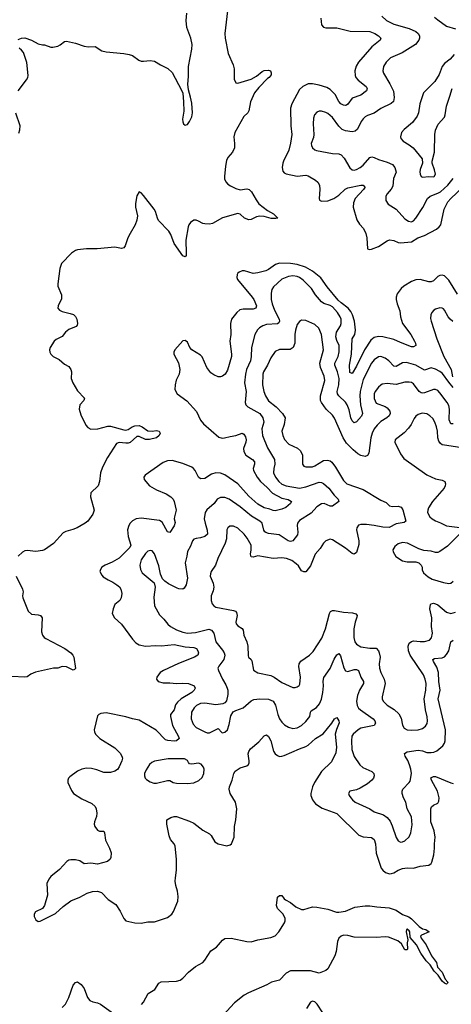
# Model space of a CAD drawing. Header units: inches. Extents: x 1682530 to 1839546, y 640742 to 791647.
# Tile 900 of 923: x 1813203 to 1817133, y 758849 to 767817. Entities that reach past the tile are written whole.
import ezdxf

# ---------------------------------------------------------------- set-up
doc = ezdxf.new("R2010")
doc.units = ezdxf.units.IN
doc.header["$MEASUREMENT"] = 0
doc.layers.add('B8715', color=7, linetype='Continuous')
doc.layers.add('B8716', color=7, linetype='Continuous')

msp = doc.modelspace()

# ---------------------------------------------------------------- linework, layer by layer
at = {"layer": 'B8715', "color": 5}
for points, elevation in [([(1813476.7, 760000), (1813467.8, 759990), (1813451.4, 759948.6), (1813457.3, 759842.7), (1813430.3, 759749.7), (1813410, 759722.7), (1813346, 759690), (1813336, 759670), (1813336, 759650), (1813350, 759618), (1813370, 759602.8), (1813390, 759604.9), (1813530, 759676.3), (1813599.1, 759740.9), (1813669.9, 759790.1), (1813750, 759825.2), (1813817.4, 759862.6), (1813864.7, 759875.3), (1813910, 759879.7), (1813947.7, 759867.7), (1814010, 759804.2), (1814078.2, 759758.2), (1814118.6, 759698.6), (1814150, 759630.8), (1814170.4, 759610.4), (1814252, 759590), (1814308.8, 759588.8), (1814370, 759599.6), (1814430, 759601.7), (1814550, 759639.5), (1814587.3, 759670), (1814604.4, 759695.6), (1814642.2, 759790), (1814646.9, 759830), (1814640.8, 759880.8), (1814624.5, 759930), (1814618, 759970), (1814621.5, 760000)], 620), ([(1814313.3, 758846.7), (1814331.4, 758868.6), (1814372.4, 758947.6), (1814434.8, 758985.2), (1814470, 759040.5), (1814490, 759054.9), (1814630, 759061.2), (1814664.5, 759070), (1814690, 759086.2), (1814739.5, 759140.5), (1814805.3, 759194.7), (1814870, 759230.3), (1814889.7, 759250), (1814944.8, 759335.2), (1814994.5, 759370), (1815050, 759434), (1815070, 759447.3), (1815130, 759453), (1815270, 759420.7), (1815310, 759418.8), (1815370, 759436.3), (1815490, 759456.4), (1815530, 759474), (1815562, 759510), (1815612.8, 759590), (1815619.7, 759610), (1815619.7, 759630), (1815603.1, 759670), (1815550, 759723.1), (1815540.8, 759750), (1815550, 759824), (1815570, 759841), (1815590, 759841), (1815610, 759810.8), (1815622, 759802), (1815670, 759776.3), (1815718.3, 759738.3), (1815770, 759714), (1815790, 759713.7), (1815870, 759735.6), (1815910, 759734.6), (1816010, 759716.3), (1816089.1, 759689.1), (1816110, 759687.2), (1816170, 759697.8), (1816254.6, 759734.6), (1816350, 759746.4), (1816390, 759746.7), (1816455.6, 759735.6), (1816566.4, 759726.4), (1816630, 759705.3), (1816690, 759667.2), (1816745.5, 759645.5), (1816770, 759627.2), (1816839, 759559), (1816870, 759538), (1816901, 759530), (1816931, 759510), (1816862.2, 759477.8), (1816853, 759470), (1816859.5, 759450), (1816903.7, 759390), (1816951.8, 759290), (1816997.6, 759230), (1817007.8, 759187.8), (1817050, 759142), (1817076.9, 759076.9), (1817100.7, 759050), (1817099.1, 759040.9), (1817090, 759034), (1817070, 759042.9), (1817050, 759059.5), (1817013.3, 759113.3), (1816975.6, 759150), (1816939.7, 759210), (1816905.3, 759245.3), (1816854.3, 759314.3), (1816816.2, 759390), (1816757.2, 759457.2), (1816755.1, 759510), (1816750, 759519), (1816730, 759532.7), (1816724.7, 759530), (1816721, 759510), (1816736, 759436), (1816731.3, 759410), (1816734, 759350), (1816730, 759346), (1816710, 759346), (1816679.5, 759399.5), (1816647.2, 759427.2), (1816559.8, 759459.8), (1816530, 759464.1), (1816450, 759456.4), (1816250, 759459.8), (1816190, 759475.9), (1816150, 759478.5), (1816128.9, 759471.1), (1816107.9, 759450), (1816097.4, 759422.6), (1816084.7, 759330), (1816071.6, 759290), (1816010, 759172.7), (1815990, 759156), (1815930, 759131.8), (1815850, 759155.3), (1815670, 759153.6), (1815630, 759132.7), (1815570, 759069.8), (1815495.3, 759050), (1815454.6, 759025.4), (1815286.9, 758953.1), (1815248.4, 758931.6), (1815158.8, 758861.2), (1815018.3, 758710)], 580), ([(1813590, 758818.8), (1813619.5, 758850), (1813651.9, 758910), (1813690, 759023), (1813710, 759048.2), (1813730, 759054.4), (1813762.4, 759030), (1813790, 758993), (1813820.9, 758910), (1813842.5, 758882.5), (1813870, 758870.3), (1813910, 758863.2), (1813939.3, 758850), (1814070, 758754.9)], 580), ([(1815962.2, 758770), (1815912.4, 758850), (1815890, 758871.1), (1815870, 758876.9), (1815850, 758869.2), (1815815.8, 758810)], 620)]:
    msp.add_lwpolyline(points, dxfattribs=dict(at, elevation=elevation))
at = {"layer": 'B8716', "color": 5}
for points, elevation in [([(1815101.3, 767950), (1815071.3, 767690), (1815073.4, 767650), (1815101.9, 767510), (1815145.8, 767405.7), (1815156.2, 767370), (1815154.6, 767274.6), (1815170, 767241), (1815190, 767239.3), (1815310, 767275.2), (1815358.4, 767301.6), (1815410, 767344.4), (1815430, 767354.9), (1815470, 767358), (1815486, 767350), (1815494.2, 767334.2), (1815494.2, 767314.2), (1815474.9, 767290), (1815459.2, 767280.8), (1815379.9, 767200.1), (1815340.9, 767150), (1815303.2, 767070), (1815290, 766987.3), (1815279.6, 766970), (1815244.8, 766935.2), (1815160.8, 766790), (1815152.8, 766750), (1815159.2, 766690), (1815157.7, 766650), (1815140.4, 766610), (1815099.2, 766560.8), (1815085.9, 766534.1), (1815075.5, 766484.5), (1815067.7, 766387.7), (1815068.8, 766368.8), (1815080.1, 766340.1), (1815099.4, 766319.4), (1815123.4, 766303.4), (1815170, 766280.6), (1815210, 766268.7), (1815270, 766276.6), (1815292.8, 766270), (1815314, 766250), (1815354.9, 766174.9), (1815380.7, 766140.7), (1815460.6, 766080.6), (1815515.5, 766050), (1815554.4, 766010), (1815535, 766005), (1815492.5, 766007.5), (1815430, 766024.1), (1815390, 766028.2), (1815357.8, 766022.2), (1815310, 765996.6), (1815290, 765993.6), (1815250, 766008.4), (1815210, 766046.6), (1815190, 766051.2), (1815050, 766013.6), (1814958.8, 765961.2), (1814930, 765953.9), (1814890, 765956.4), (1814870, 765962), (1814830, 765983.2), (1814810, 765989.9), (1814790, 765989.8), (1814757.5, 765970), (1814743.9, 765950), (1814738.4, 765930), (1814717.3, 765810), (1814720.3, 765690), (1814718, 765670), (1814710, 765657.2), (1814690, 765667), (1814610, 765777.4), (1814579.8, 765859.8), (1814562.2, 765890), (1814467.8, 765987.8), (1814456.4, 766010), (1814439.2, 766070), (1814427.5, 766090), (1814330, 766216), (1814310, 766238.7), (1814290, 766249.4), (1814270, 766214), (1814258.4, 766141.6), (1814258, 766110), (1814274.8, 766030), (1814268.3, 765990), (1814254.8, 765950), (1814208.3, 765870), (1814188.7, 765830), (1814162.8, 765757.2), (1814150, 765738.5), (1814130, 765734), (1814070, 765744.6), (1813909.9, 765729.9), (1813811.1, 765728.9), (1813730, 765721.7), (1813710, 765714), (1813675.8, 765690), (1813584.2, 765595.8), (1813569.4, 765550.6), (1813551.3, 765410), (1813551.4, 765390), (1813582.8, 765310), (1813585.1, 765274.9), (1813553.4, 765210), (1813550.4, 765190), (1813566.4, 765170), (1813590, 765158.3), (1813662.5, 765142.5), (1813691.6, 765131.5), (1813710, 765113.4), (1813724.2, 765090), (1813728.9, 765050), (1813724.9, 765035.1), (1813716, 765024), (1813650, 764996.4), (1813619.5, 764970), (1813588.9, 764931.1), (1813534.6, 764905.4), (1813517.3, 764890), (1813480.4, 764830), (1813474.9, 764810), (1813477.1, 764790), (1813486.7, 764770), (1813508.2, 764750), (1813563.2, 764723.2), (1813610, 764680.4), (1813650, 764658.4), (1813670, 764630.6), (1813674.9, 764610), (1813672.3, 764550), (1813687.8, 764510), (1813730, 764436.5), (1813791.7, 764370), (1813787.4, 764350), (1813749.4, 764310), (1813745.6, 764270), (1813758.9, 764218.9), (1813804.2, 764124.2), (1813822.8, 764102.8), (1813850, 764089.1), (1813915.3, 764090), (1814006.3, 764113.7), (1814030, 764114.6), (1814150, 764080.1), (1814170, 764078.7), (1814190, 764085), (1814227.1, 764110), (1814250, 764118.9), (1814290, 764120.8), (1814318.9, 764110), (1814370, 764073.9), (1814409.2, 764070.8), (1814450, 764074), (1814473.4, 764070), (1814480.7, 764050), (1814473, 764030), (1814450, 764009), (1814385.6, 763994.4), (1814350, 763993), (1814290, 764021.7), (1814270, 764020.6), (1814210, 763966.4), (1814190, 763959.7), (1814170, 763959.3), (1814110, 763967), (1814084.2, 763955.8), (1814002.2, 763830), (1813957.3, 763742.7), (1813938.8, 763690), (1813929.6, 763610), (1813916.4, 763570), (1813852.2, 763507.8), (1813846.7, 763470), (1813881.1, 763350), (1813870, 763314), (1813823.1, 763250), (1813800.5, 763230), (1813727.7, 763190), (1813687.5, 763172.5), (1813624.2, 763155.8), (1813598, 763142), (1813510, 763044.7), (1813430, 762988.7), (1813410, 762981.8), (1813350, 762974.6), (1813270, 762982.7), (1813250, 762978.3), (1813230, 762966), (1813190.4, 762930)], 580), ([(1813190, 767636), (1813218, 767650), (1813250, 767651.7), (1813310, 767631.9), (1813370, 767597.5), (1813410, 767587.4), (1813430, 767587), (1813487.8, 767567.8), (1813506.1, 767566.1), (1813550, 767576.5), (1813571.9, 767588.1), (1813610, 767618.4), (1813630, 767621.3), (1813710, 767602.7), (1813790, 767576.5), (1813830, 767571.4), (1813890, 767573.6), (1813950, 767534.4), (1813990, 767523), (1814150.7, 767510.7), (1814201.1, 767501.1), (1814230.4, 767490.4), (1814287.6, 767447.6), (1814310, 767439.8), (1814330, 767438), (1814390, 767446.4), (1814430, 767439.7), (1814484.8, 767404.8), (1814551.6, 767371.6), (1814590, 767337.7), (1814676.5, 767176.5), (1814687.8, 767147.7), (1814695.8, 767070), (1814696.7, 766983.3), (1814685.3, 766910), (1814687.3, 766887.3), (1814694.8, 766870), (1814710, 766857.3), (1814730, 766864), (1814750, 766891), (1814770, 766931.3), (1814776.3, 766970), (1814770, 767058), (1814759.7, 767110), (1814738.8, 767178.8), (1814733.1, 767230), (1814741.1, 767298.9), (1814739.9, 767390), (1814771.7, 767548.3), (1814774.5, 767590), (1814760.9, 767650), (1814725.1, 767745.1), (1814718.3, 767810), (1814724.5, 767875.5)], 580), ([(1816500.4, 767850), (1816543.8, 767810), (1816610, 767776.5), (1816750, 767737.3), (1816809.4, 767709.4), (1816832.7, 767692.7), (1816844, 767670), (1816844, 767650), (1816836, 767630), (1816808, 767592), (1816684.8, 767515.2), (1816578.9, 767470), (1816540.3, 767430), (1816516.9, 767390), (1816510.3, 767350), (1816514.9, 767330), (1816573.8, 767233.9), (1816605.3, 767165.3), (1816612.4, 767107.6), (1816607.3, 767072.7), (1816585.6, 767054.4), (1816490, 767009.6), (1816430, 766964.7), (1816370, 766943.6), (1816350, 766931.8), (1816330, 766915.6), (1816311, 766889), (1816279.2, 766820.8), (1816256.8, 766803.2), (1816230, 766796.5), (1816170, 766804), (1816138, 766818), (1816110, 766847.2), (1816050, 766927.6), (1816010, 766962), (1815990, 766973.3), (1815950, 766985.4), (1815930, 766984.7), (1815910, 766976.3), (1815888.1, 766951.9), (1815879, 766921), (1815876.1, 766870), (1815881.8, 766770), (1815877, 766743), (1815857, 766690), (1815859.5, 766670), (1815868.4, 766650), (1815890, 766632.4), (1815907.1, 766627.1), (1816050, 766598.7), (1816110, 766594), (1816130, 766584.9), (1816156.8, 766556.8), (1816208.6, 766468.6), (1816230.2, 766450.2), (1816250, 766447.1), (1816270, 766452.2), (1816303.5, 766470), (1816330, 766492.6), (1816390, 766560.8), (1816410, 766568.1), (1816430, 766563.5), (1816470, 766542.3), (1816550, 766520.2), (1816597.2, 766497.2), (1816618, 766470), (1816630.2, 766429.8), (1816607.1, 766370), (1816599.3, 766300.7), (1816585.4, 766274.6), (1816548.7, 766230), (1816537.6, 766210), (1816535.5, 766170), (1816557.6, 766137.6), (1816630, 766090.4), (1816710, 766003.1), (1816742, 765982), (1816770, 765977.4), (1816790, 765984.6), (1816810, 766008.4), (1816872.6, 766107.4), (1816915.6, 766190), (1816941.3, 766210), (1817010, 766235.9), (1817034, 766250), (1817100.7, 766310), (1817149.8, 766370)], 640), ([(1815945.5, 767830), (1815950.7, 767770), (1815968.7, 767748.7), (1815990, 767743), (1816090, 767744.2), (1816213.6, 767713.6), (1816390, 767710.2), (1816438, 767690), (1816470, 767670.3), (1816490, 767648), (1816486, 767630), (1816410, 767569.7), (1816287.1, 767430), (1816267.5, 767392.5), (1816254.7, 767350), (1816256.3, 767310), (1816264.1, 767290), (1816284.9, 767264.9), (1816356.5, 767210), (1816366.3, 767190), (1816361.1, 767170), (1816310, 767129.8), (1816230, 767101.8), (1816191.4, 767048.6), (1816180, 767040), (1816170, 767034.5), (1816150, 767038.2), (1816128.6, 767050), (1816110, 767071.2), (1816074.3, 767134.3), (1816030, 767182.8), (1815998.8, 767198.8), (1815930, 767221.7), (1815870, 767233.8), (1815830, 767231.7), (1815781.3, 767210), (1815750, 767180.5), (1815682.4, 767050), (1815669.1, 767010), (1815673, 766850), (1815679.7, 766770), (1815668.3, 766691.7), (1815652.6, 766627.4), (1815604.6, 766530), (1815598.9, 766510), (1815591.8, 766470), (1815597.7, 766437.7), (1815610, 766421.6), (1815630, 766412.2), (1815730, 766391.4), (1815810, 766399.6), (1815830, 766395.6), (1815896, 766356), (1815916.4, 766336.4), (1815931.7, 766310), (1815935.6, 766270), (1815928.4, 766190), (1815934, 766174), (1815950, 766163.7), (1816008.3, 766168.3), (1816064.2, 766190), (1816110, 766219.3), (1816165.6, 766274.4), (1816190, 766286.6), (1816309, 766309), (1816331.3, 766310), (1816342, 766302), (1816344.9, 766290), (1816332.8, 766270), (1816257.1, 766190), (1816242.1, 766150), (1816240.9, 766110), (1816274.3, 765994.3), (1816295.9, 765955.9), (1816334.2, 765914.2), (1816354.9, 765870), (1816363.2, 765830), (1816370, 765731.3), (1816385.3, 765725.3), (1816407.7, 765727.7), (1816471.2, 765750), (1816550, 765804), (1816570, 765811.3), (1816610, 765806.2), (1816650, 765787.5), (1816670, 765784.3), (1816770, 765793.5), (1816829.4, 765830.6), (1816890, 765852.5), (1816999.3, 765910), (1817024.1, 765930), (1817037.3, 765950), (1817069, 766090), (1817101.7, 766158.3), (1817127.7, 766190), (1817234.5, 766290)], 620), ([(1816981.5, 767841.5), (1817010, 767815.8), (1817090, 767759.6), (1817172.8, 767732.8)], 660), ([(1813190, 767169.3), (1813266.4, 767270), (1813276.9, 767290), (1813279.4, 767310), (1813267.1, 767427.2), (1813238.7, 767518.7), (1813220.6, 767540.6), (1813197.2, 767557.2)], 580), ([(1817159.5, 767500.5), (1817123.1, 767456.9), (1817070, 767417), (1817050, 767392.3), (1817021.3, 767318.7), (1816984.4, 767255.6), (1816881.3, 767150), (1816847.8, 767050), (1816834.9, 766970), (1816823, 766937), (1816780.7, 766879.3), (1816702.6, 766817.4), (1816679.3, 766790), (1816670.5, 766750.5), (1816674.9, 766734.9), (1816694.8, 766710), (1816750, 766677.1), (1816784.9, 766650), (1816866.8, 766550), (1816870.8, 766510), (1816848.7, 766451.3), (1816846.4, 766430), (1816848.2, 766410), (1816857.3, 766390), (1816870, 766381.6), (1816930, 766387.6), (1816970, 766385.8), (1816978.4, 766390), (1816989.7, 766410), (1816981.1, 766450), (1816959.5, 766510), (1816958, 766530), (1816978.7, 766610), (1816982.2, 766770), (1816988.3, 766810), (1817013.6, 766866.4), (1817071, 766930), (1817078.7, 766950), (1817089.8, 767030.2), (1817120.8, 767119.2), (1817139.7, 767190)], 660), ([(1813196, 766784), (1813205.4, 766814.6), (1813206.8, 766850), (1813166.8, 766966.8)], 580), ([(1817190, 765315.8), (1817110, 765443.9), (1817086.9, 765470), (1817070, 765483.1), (1817050, 765490.9), (1817030, 765488.4), (1817010, 765478.3), (1816970, 765437.2), (1816950.1, 765429.9), (1816929.1, 765430.9), (1816849.9, 765449.9), (1816810, 765446.8), (1816770, 765431.7), (1816699.6, 765390), (1816677.3, 765370), (1816640.4, 765319.6), (1816631.5, 765290), (1816631.5, 765270), (1816639, 765230), (1816664.4, 765164.4), (1816672, 765110), (1816690.2, 765050), (1816765.5, 764950), (1816799.5, 764890), (1816808.4, 764870), (1816810.3, 764849.7), (1816790, 764837.6), (1816770, 764837.7), (1816670, 764875.9), (1816610, 764905.6), (1816510, 764929.1), (1816470, 764931.2), (1816430, 764923.2), (1816400.9, 764899.1), (1816341.9, 764810), (1816270, 764660.9), (1816230, 764594), (1816210, 764604), (1816206, 764670), (1816223.7, 764770), (1816229.1, 764910), (1816253.4, 764950), (1816260.4, 764990), (1816250.8, 765070.8), (1816233.3, 765130), (1816219, 765159), (1816193.2, 765190), (1816130, 765237.6), (1816103.8, 765263.8), (1816002.5, 765382.6), (1815946.5, 765466.5), (1815867.8, 765527.8), (1815804.3, 765564.3), (1815730, 765587.9), (1815670, 765597.9), (1815570, 765600.3), (1815532.2, 765587.8), (1815470, 765542), (1815442.8, 765530), (1815370, 765510.8), (1815330, 765505.6), (1815250, 765529.6), (1815230, 765529.6), (1815201.4, 765518.6), (1815190.3, 765509.7), (1815183.6, 765496.4), (1815179.5, 765470), (1815184.9, 765450), (1815320.7, 765290), (1815334.5, 765270), (1815357.8, 765210), (1815352, 765190), (1815330, 765180.8), (1815239, 765181), (1815206.9, 765173.1), (1815179.5, 765150), (1815131.7, 765090), (1815122, 765050), (1815124.1, 764950), (1815116.6, 764890), (1815131.8, 764770), (1815130.2, 764750), (1815093.7, 764626.3), (1815073.8, 764590), (1815061.7, 764578.3), (1815050, 764569.8), (1815030, 764564.2), (1815010, 764565.6), (1814970, 764581.5), (1814942.2, 764602.2), (1814905.7, 764650), (1814865.6, 764745.6), (1814850, 764762), (1814771.1, 764811.1), (1814752.6, 764832.6), (1814730, 764879), (1814710, 764896), (1814688.5, 764891.5), (1814614.8, 764810), (1814606.8, 764790), (1814606.8, 764770), (1814650.4, 764690.4), (1814660.4, 764630), (1814654, 764590), (1814627.6, 764532.4), (1814617.6, 764490), (1814617.1, 764450), (1814637.3, 764410), (1814725.7, 764345.7), (1814811.6, 764250), (1814850.2, 764170.2), (1814875.6, 764135.6), (1815016.2, 764016.2), (1815046.5, 764006.5), (1815068.3, 764008.3), (1815118.1, 764021.9), (1815172.3, 764030), (1815230, 764050.3), (1815242.6, 764042.6), (1815258.1, 764018.1), (1815265.4, 763990), (1815263, 763970), (1815241.5, 763910), (1815243.6, 763883.6), (1815263.1, 763850), (1815324.2, 763810), (1815339.6, 763790), (1815339.7, 763770), (1815330.2, 763730), (1815332.1, 763710), (1815364.1, 763650), (1815396.6, 763610), (1815456.9, 763556.9), (1815504.9, 763504.9), (1815590, 763457.8), (1815647.9, 763447.9), (1815677.1, 763430), (1815668.4, 763410), (1815627.4, 763372.6), (1815590, 763357.7), (1815530, 763344.7), (1815510, 763346.9), (1815480.2, 763360.2), (1815430, 763372.2), (1815370, 763403.7), (1815290, 763477.8), (1815190, 763589), (1815070, 763670.6), (1815030, 763687.1), (1814990, 763689.8), (1814950, 763676.5), (1814890, 763638.7), (1814850, 763635.1), (1814830, 763649.3), (1814799.6, 763710), (1814784.5, 763730), (1814770, 763740.5), (1814690, 763775.6), (1814590, 763801), (1814550, 763797.7), (1814510, 763783.5), (1814344.9, 763670), (1814333.4, 763650), (1814335.5, 763630), (1814386.4, 763570), (1814450, 763534.6), (1814537.8, 763497.8), (1814580.5, 763470), (1814599.5, 763450), (1814609, 763429), (1814627.6, 763350), (1814611.8, 763290), (1814610.4, 763270), (1814617.2, 763237.2), (1814610, 763206.6), (1814570, 763147), (1814550, 763153.6), (1814500.6, 763240.6), (1814475.6, 763255.6), (1814310, 763275.6), (1814264.4, 763270), (1814230, 763252.7), (1814207.8, 763230), (1814195.8, 763210), (1814184.1, 763170), (1814190.1, 763110.1), (1814215.6, 763030), (1814207.2, 763010), (1814110, 762913.3), (1814043.9, 762876.1), (1813981, 762850), (1813951, 762830), (1813937.3, 762810), (1813934, 762790), (1813950, 762758), (1813963.4, 762743.4), (1814010, 762714), (1814050, 762695.5), (1814086.8, 762670), (1814110.3, 762650.3), (1814123, 762630), (1814133.4, 762590), (1814127.2, 762550), (1814113.4, 762526.6), (1814068.5, 762490), (1814052.7, 762450), (1814045.5, 762410), (1814065.5, 762370), (1814130.4, 762310), (1814230, 762175.5), (1814261.8, 762141.8), (1814290, 762124.6), (1814350, 762112.6), (1814441.6, 762118.4), (1814494.5, 762114.5), (1814610, 762126.7), (1814710, 762104.3), (1814790, 762098.2), (1814812.3, 762090), (1814824.7, 762070), (1814830, 762050.8), (1814824.9, 762030), (1814793.7, 762010), (1814650, 761953.3), (1814512.8, 761890), (1814483.2, 761870), (1814466.5, 761850), (1814452.2, 761830), (1814448.4, 761810), (1814464, 761790), (1814510, 761777.3), (1814570, 761777.4), (1814630, 761770.2), (1814690, 761774.3), (1814738.8, 761770), (1814790.4, 761750), (1814799.5, 761730), (1814792, 761710), (1814771.6, 761690), (1814674.4, 761630), (1814639.3, 761600.7), (1814623, 761577), (1814610.1, 761529.9), (1814574.9, 761490), (1814575.2, 761470), (1814595.9, 761390), (1814650.4, 761289.6), (1814654.4, 761270), (1814630, 761249.8), (1814610, 761246.6), (1814550.6, 761250.6), (1814530, 761259.3), (1814445.1, 761345.1), (1814290, 761436.5), (1814229, 761449), (1814170, 761468.4), (1813990, 761504.8), (1813941, 761499), (1813923, 761490), (1813910, 761475.1), (1813882.6, 761350), (1813884.2, 761330), (1813891.8, 761310), (1813933.7, 761270), (1814070, 761185.5), (1814118, 761138), (1814134.4, 761110), (1814138.2, 761090), (1814133.3, 761066.7), (1814110, 761012.3), (1814092.6, 760987.4), (1814070, 760972.8), (1814030, 760960.4), (1814010, 760959.1), (1813970, 760959.2), (1813905.6, 760985.6), (1813857.5, 760997.5), (1813810, 760999.5), (1813768.5, 760991.5), (1813730, 760971.8), (1813658.2, 760921.8), (1813647.2, 760910), (1813641.7, 760890), (1813642.8, 760870), (1813675.8, 760795.8), (1813693.4, 760770), (1813770, 760720.2), (1813858.5, 760678.5), (1813890.2, 760650), (1813900.2, 760630), (1813906.7, 760590), (1813901.5, 760558.5), (1813883.1, 760510), (1813881.7, 760490), (1813886.5, 760470), (1813910, 760436.5), (1813930, 760427.4), (1813970, 760424.9), (1813976.1, 760410), (1813983.6, 760343.6), (1814020.4, 760270), (1814034.4, 760230), (1814034.2, 760185.8), (1814027.3, 760170), (1814001, 760150), (1813910, 760124.5), (1813850, 760133.6), (1813790, 760129.5), (1813750, 760156.3), (1813710, 760165.1), (1813670, 760166.3), (1813650, 760160.5), (1813631.5, 760148.5), (1813564.2, 760075.8), (1813487.7, 760012.3), (1813476.7, 760000)], 620), ([(1817150, 764468), (1817110, 764515.5), (1817054.3, 764594.3), (1817030, 764613.7), (1816990, 764634.3), (1816950, 764644.8), (1816890, 764626.4), (1816810, 764669.1), (1816725.8, 764694.2), (1816690, 764692), (1816630, 764659.8), (1816610, 764661.4), (1816563.5, 764710), (1816530, 764735.1), (1816490, 764749.8), (1816470, 764747.6), (1816430, 764720.3), (1816405.4, 764690), (1816330, 764538.7), (1816302.7, 764430), (1816298.9, 764390), (1816305.7, 764310), (1816324.7, 764230), (1816315, 764205), (1816270, 764153.6), (1816250, 764144.7), (1816230, 764163.5), (1816217.5, 764190), (1816202.6, 764262.6), (1816184.2, 764310), (1816170, 764332), (1816108.4, 764390), (1816096.5, 764410), (1816093.1, 764430), (1816109, 764491), (1816112.8, 764550), (1816098.2, 764610), (1816071.2, 764670), (1816071.2, 764690), (1816101.9, 764750), (1816110.6, 764790.6), (1816110.6, 764850), (1816090, 764895.6), (1816082.8, 764930), (1816089, 764971), (1816123.2, 765030), (1816129, 765050), (1816129, 765090), (1816121.8, 765110), (1816096.8, 765150), (1816050, 765201.6), (1816030, 765215), (1815971.3, 765231.3), (1815950, 765247.2), (1815896.5, 765310), (1815859.3, 765370), (1815784.7, 765444.7), (1815750.9, 765470), (1815730, 765479.5), (1815690, 765485.4), (1815650, 765479.5), (1815590, 765452.5), (1815514.8, 765385.2), (1815500, 765360), (1815492.4, 765327.6), (1815492.9, 765270), (1815500.8, 765230), (1815523.5, 765170), (1815565, 765090), (1815569.2, 765070), (1815564.1, 765055.9), (1815550, 765045.8), (1815450, 765039.4), (1815418.4, 765030), (1815385.3, 765010), (1815367.1, 764992.9), (1815345.5, 764950), (1815312.8, 764830), (1815311.1, 764750), (1815303.2, 764710), (1815268.6, 764630), (1815257.6, 764590), (1815250.2, 764510), (1815265, 764430), (1815255.3, 764330), (1815262.4, 764310), (1815281.6, 764290), (1815389.1, 764230), (1815416.8, 764190), (1815425.5, 764150), (1815409.2, 764090), (1815414.5, 764030), (1815458.1, 763918.1), (1815524.1, 763810), (1815527.7, 763770), (1815518.2, 763730), (1815515.5, 763690), (1815532.1, 763650), (1815563.2, 763610), (1815590, 763587.1), (1815630, 763570.2), (1815750, 763551), (1815810, 763561.6), (1815930, 763603.5), (1815950, 763602.6), (1815970, 763593.2), (1816019.3, 763550), (1816065.4, 763485.5), (1816104.4, 763450), (1816110.4, 763430), (1816050, 763385.1), (1816030, 763385.6), (1815976, 763410), (1815950, 763408.1), (1815910, 763379.8), (1815857.2, 763322.8), (1815750, 763255.4), (1815733.8, 763230), (1815730.2, 763210), (1815736.5, 763150), (1815733.4, 763126.6), (1815690, 763071.6), (1815670, 763065.6), (1815648, 763070), (1815565, 763125), (1815470, 763137.3), (1815445, 763145), (1815433.8, 763153.8), (1815427.1, 763167.2), (1815409.9, 763229.9), (1815389.7, 763250), (1815315, 763295), (1815210, 763381.5), (1815110, 763450.9), (1815070, 763465.1), (1815030, 763464.4), (1815002.4, 763450), (1814974, 763410), (1814906.5, 763353.5), (1814892.6, 763330), (1814884.2, 763270), (1814891.1, 763230), (1814911.3, 763168.7), (1814913.6, 763130), (1814888.6, 763111.4), (1814850, 763098.8), (1814810, 763093.1), (1814790, 763084.2), (1814777, 763070), (1814758.7, 763021.3), (1814730, 762972.7), (1814725, 762930), (1814709.2, 762870), (1814730.2, 762730), (1814718.9, 762670), (1814701.3, 762638.7), (1814688.5, 762631.5), (1814652.9, 762632.9), (1814638, 762638), (1814559.4, 762679.4), (1814523.8, 762703.8), (1814504, 762724), (1814486.5, 762766.5), (1814470, 762843.7), (1814430, 762953.2), (1814410, 762979.3), (1814390, 762983.7), (1814370, 762976.2), (1814350, 762955.6), (1814310, 762898.4), (1814296.3, 762850), (1814301.8, 762810), (1814319.4, 762779.4), (1814426.6, 762686.6), (1814438, 762650), (1814423.4, 762556.6), (1814430, 762478.8), (1814475.8, 762395.8), (1814516, 762356), (1814553.4, 762310), (1814575.8, 762290), (1814630, 762259.2), (1814690, 762237.4), (1814730, 762228.1), (1814804.2, 762235.8), (1814924.5, 762264.5), (1814950, 762257.3), (1814970, 762231), (1814989.1, 762149.1), (1815050, 762075.5), (1815064.6, 762050), (1815070.2, 762030), (1815062, 761990), (1815017.6, 761930), (1815008.2, 761910), (1815012.2, 761890), (1815049.1, 761810), (1815080.2, 761760.2), (1815093, 761730), (1815098, 761710), (1815098.5, 761670), (1815086.2, 761613.8), (1815070, 761594), (1815054, 761586), (1815010, 761579.3), (1814990, 761578.2), (1814890, 761591.2), (1814850, 761588.2), (1814811.7, 761570), (1814790.2, 761550), (1814767.3, 761510), (1814763.2, 761450), (1814781.7, 761401.7), (1814810.9, 761370.9), (1814890, 761330.3), (1814910, 761322.8), (1814930, 761322), (1815010, 761360.4), (1815044.2, 761324.2), (1815050, 761321.6), (1815070, 761326.4), (1815095.1, 761350), (1815110, 761398), (1815124.1, 761475.9), (1815147.2, 761512.8), (1815170, 761526), (1815239, 761550), (1815310, 761614), (1815335.8, 761624.2), (1815390, 761632.4), (1815470, 761626.9), (1815510, 761611.5), (1815532.4, 761572.4), (1815552.3, 761487.7), (1815569.2, 761450), (1815590, 761419.5), (1815614.9, 761394.9), (1815650, 761372.8), (1815690, 761361.5), (1815730, 761366), (1815770, 761388.9), (1815810, 761425.3), (1815845.6, 761470), (1815849.8, 761510), (1815857.2, 761522.8), (1815906.3, 761553.7), (1815933.2, 761586.8), (1815950.5, 761629.5), (1815963.9, 761690), (1815970.5, 761749.5), (1815966.8, 761793.2), (1815973.4, 761826.6), (1816030, 761907.7), (1816066.2, 761993.8), (1816090, 762032.2), (1816110, 762045.5), (1816124.5, 762024.5), (1816153.7, 761913.7), (1816170, 761886.7), (1816190, 761878.9), (1816250, 761898.2), (1816270, 761899.6), (1816289.1, 761889.1), (1816309.3, 761830), (1816332.1, 761790), (1816334.4, 761770), (1816296.5, 761710), (1816277.5, 761662.5), (1816270.2, 761610), (1816276.8, 761570), (1816287.4, 761547.4), (1816305.3, 761530), (1816420.3, 761450), (1816436.9, 761430), (1816442.3, 761410), (1816430.3, 761390), (1816415.7, 761384.3), (1816310, 761363.5), (1816286, 761350), (1816239.6, 761310), (1816228.4, 761290), (1816223.2, 761250), (1816227.8, 761170), (1816250, 761104.9), (1816299.6, 761030), (1816327.1, 761007), (1816410.3, 760970), (1816427.6, 760950), (1816431.2, 760930), (1816424.4, 760910), (1816410.2, 760890), (1816370, 760856.1), (1816303.7, 760816.3), (1816270, 760803.9), (1816208.9, 760791.1), (1816197.1, 760770), (1816203.1, 760750), (1816217.4, 760730), (1816233.4, 760710), (1816258.7, 760690), (1816392.7, 760630), (1816430, 760603.1), (1816515.3, 760575.3), (1816550, 760551.8), (1816576.2, 760516.2), (1816595, 760475), (1816630, 760368), (1816650, 760337.1), (1816670, 760326.7), (1816690, 760328.7), (1816710, 760339.5), (1816750, 760374.9), (1816764.7, 760410), (1816776, 760484), (1816770, 760558), (1816732.1, 760630), (1816717.7, 760690), (1816698.5, 760730), (1816686.2, 760770), (1816685.7, 760790), (1816691.5, 760810), (1816750.7, 760869.3), (1816758.2, 760881.8), (1816769.8, 760950), (1816765.8, 760990), (1816753.4, 761030), (1816736.8, 761070), (1816711.7, 761110), (1816707.9, 761132.1), (1816730, 761148.1), (1816830, 761163.6), (1816870, 761156.5), (1816910, 761143.2), (1816950, 761141.3), (1816974.8, 761145.2), (1817002, 761158), (1817057, 761203), (1817072.2, 761227.8), (1817078.2, 761250), (1817078.8, 761350), (1817012.7, 761630), (1817032.8, 761710), (1817020.6, 761790), (1817017.1, 761870), (1817000.7, 761920.7), (1816969.8, 761970), (1816965.1, 761990), (1816981, 761999), (1817050, 762005.5), (1817070, 762015), (1817090, 762036.1), (1817110.6, 762070), (1817130, 762150.7), (1817150, 762166.4)], 640), ([(1817147.6, 765067.6), (1817121.6, 765090), (1817104.7, 765110), (1817071.9, 765171.9), (1817062.3, 765182.3), (1817050, 765189.6), (1817030, 765192.8), (1816990, 765181.3), (1816973, 765170), (1816955.5, 765150), (1816945.5, 765130), (1816944.1, 765095.9), (1816948.5, 765070), (1817001.8, 764910), (1817066.1, 764750), (1817133, 764630), (1817144.2, 764564.2)], 640), ([(1817150, 764134.8), (1817130, 764137.2), (1817112.4, 764172.4), (1817118.2, 764270), (1817110, 764304.2), (1817095.7, 764330), (1817030, 764418.7), (1817010, 764438.9), (1816990, 764448.3), (1816970, 764448.5), (1816890, 764417.6), (1816870, 764414.5), (1816857.8, 764417.8), (1816839.7, 764430), (1816790, 764499.3), (1816770, 764511.7), (1816750, 764516.8), (1816710, 764514.6), (1816630, 764494), (1816550, 764503.1), (1816503.5, 764496.5), (1816490, 764489.7), (1816470.3, 764470), (1816439.6, 764430), (1816430, 764408.7), (1816430, 764366.8), (1816450, 764325.2), (1816530, 764295.5), (1816550, 764283.1), (1816572.7, 764252.7), (1816575.6, 764230), (1816567.2, 764210), (1816544.9, 764190), (1816490, 764156.4), (1816456.8, 764123.2), (1816432.1, 764090), (1816413.4, 764050), (1816401.8, 764010), (1816383.1, 763870), (1816371.1, 763848.9), (1816350, 763839.7), (1816310, 763846.8), (1816282, 763862), (1816238.5, 763898.5), (1816179.1, 763959.1), (1816147.4, 764007.4), (1816070, 764187.8), (1816050, 764213.7), (1815992.4, 764270), (1815951.1, 764330), (1815943.1, 764350), (1815941.4, 764390), (1815981.5, 764530), (1815976, 764570), (1815943.4, 764650), (1815936.5, 764690), (1815968.4, 764810), (1815949.9, 764949.9), (1815926.2, 765006.1), (1815890, 765040.4), (1815810, 765078), (1815770, 765079.5), (1815750.3, 765069.7), (1815730, 765041.2), (1815713.4, 764990), (1815708.5, 764948.5), (1815708.1, 764870), (1815694, 764830), (1815667.2, 764812.8), (1815570, 764812.4), (1815530, 764795.1), (1815490, 764736.9), (1815460.2, 764670), (1815424.1, 764610), (1815416.8, 764590), (1815414, 764490), (1815424.8, 764430), (1815440.9, 764390), (1815470, 764345.8), (1815539.5, 764290), (1815596, 764230), (1815620.3, 764190), (1815611.4, 764130), (1815590.3, 764070), (1815598.5, 764030), (1815613.6, 763993.6), (1815654, 763950), (1815733.4, 763913.4), (1815761.3, 763890), (1815778, 763850), (1815778.4, 763770), (1815790.8, 763750), (1815810, 763743.1), (1815870, 763746), (1815890, 763753.4), (1815970, 763802.3), (1816006.7, 763806.7), (1816030, 763798.5), (1816045.6, 763785.6), (1816080, 763740), (1816150, 763619.3), (1816182, 763590), (1816330, 763539.1), (1816490, 763442), (1816539.4, 763419.4), (1816570.4, 763390.4), (1816596.6, 763383.4), (1816650, 763386), (1816676.7, 763376.7), (1816693, 763353), (1816719.1, 763250), (1816702.4, 763237.6), (1816630, 763224.2), (1816566.9, 763193.1), (1816510, 763195.3), (1816430, 763211.6), (1816361.8, 763218.2), (1816310, 763219.7), (1816286.6, 763213.4), (1816272.7, 763190), (1816270.4, 763170), (1816290.3, 763070), (1816290, 763038), (1816270, 762965.2), (1816250, 762949.6), (1816230, 762955.6), (1816170, 763005.1), (1816050, 763080.9), (1816030, 763086.6), (1815990, 763072), (1815970, 763049.4), (1815940, 763000), (1815893.4, 762950), (1815850, 762843.7), (1815810, 762789.4), (1815790, 762787), (1815770, 762798), (1815741.5, 762841.5), (1815721.2, 762861.2), (1815681.6, 762890), (1815632.7, 762910), (1815590, 762915.7), (1815510.8, 762910.8), (1815370, 762935.1), (1815330, 762922.7), (1815310, 762926), (1815305.1, 762950), (1815312.2, 762987.7), (1815310.8, 763030), (1815274.8, 763094.8), (1815246.9, 763130), (1815190, 763185.3), (1815150, 763205.1), (1815115.3, 763204.7), (1815097.1, 763190), (1815089.1, 763170.9), (1815085.6, 763090), (1815074.4, 763050), (1815006, 762910), (1814986, 762850), (1814946.7, 762790), (1814939.5, 762770), (1814938.7, 762750), (1814963.7, 762683.7), (1814969.3, 762650), (1814964, 762616), (1814947.9, 762570), (1814947.9, 762527.9), (1814956, 762496), (1814970, 762478), (1814990, 762466), (1815150, 762436.5), (1815168.5, 762428.5), (1815177.3, 762417.3), (1815182, 762390), (1815172.6, 762330), (1815175.1, 762315.1), (1815190, 762295.8), (1815230, 762272.4), (1815237.2, 762257.2), (1815243.9, 762210), (1815270.3, 762150), (1815280.3, 762110), (1815282.3, 762022.3), (1815287.7, 762010), (1815310, 761990.6), (1815317.2, 761977.2), (1815333.1, 761893.1), (1815370, 761867), (1815490, 761844.2), (1815519.1, 761830), (1815590, 761779.5), (1815690, 761735.5), (1815710, 761733.4), (1815730, 761740.7), (1815747.2, 761752.8), (1815754.7, 761765.3), (1815760.5, 761830), (1815745.7, 761925.7), (1815748.9, 761951.1), (1815764.2, 761975.8), (1815842.4, 762030), (1815876.6, 762063.4), (1815954.7, 762185.3), (1815987.8, 762270), (1816023.5, 762410), (1816034.3, 762425.7), (1816050, 762435.6), (1816070, 762436.9), (1816150, 762421.4), (1816234.2, 762414.2), (1816265.1, 762405.1), (1816275.6, 762390), (1816274, 762374), (1816257.6, 762330), (1816245.8, 762270), (1816244.5, 762190), (1816254.9, 762150), (1816270, 762128.5), (1816310, 762104.4), (1816390, 762093.7), (1816450, 762092.9), (1816468.8, 762070), (1816476.9, 762050), (1816484, 762010), (1816475.6, 761950), (1816479, 761910), (1816491.4, 761870), (1816520.8, 761810), (1816530.2, 761770), (1816504.6, 761650), (1816504.9, 761630), (1816512.2, 761610), (1816550, 761573.4), (1816613.9, 761533.9), (1816654.3, 761494.3), (1816675.1, 761455.1), (1816690, 761391), (1816704.4, 761364.4), (1816730, 761350.4), (1816770, 761346.3), (1816830, 761350.3), (1816870, 761362), (1816898.8, 761381.2), (1816913.6, 761406.4), (1816916.8, 761430), (1816913.1, 761466.9), (1816898.9, 761530), (1816887.4, 761630), (1816901.1, 761710), (1816904.1, 761770), (1816896.5, 761810), (1816878.8, 761850), (1816758.8, 762030), (1816744.1, 762070), (1816740.2, 762110), (1816750, 762138.3), (1816770, 762154.8), (1816790, 762159.4), (1816850, 762152.6), (1816890, 762153), (1816933.2, 762166.8), (1816952.6, 762187.4), (1816960.9, 762230), (1816954.2, 762290), (1816954.5, 762370), (1816937.2, 762450), (1816945.1, 762490), (1816950, 762496.4), (1816970, 762502), (1816990, 762496.5), (1817010, 762486.7), (1817090, 762420.2), (1817130, 762409.3), (1817170, 762420.6)], 660), ([(1817290.2, 763909.8), (1817070, 763940.7), (1817050, 763946), (1817035.6, 763955.6), (1817019.2, 763979.3), (1817009.8, 764010), (1817006.6, 764070), (1816998.6, 764110), (1816984.5, 764150), (1816964.9, 764184.9), (1816938.7, 764210), (1816910, 764226.9), (1816867, 764233), (1816830, 764221.3), (1816810, 764205.6), (1816794.3, 764185.7), (1816766.3, 764130), (1816743.5, 764096.5), (1816705.2, 764054.8), (1816622.8, 763990), (1816619.1, 763970), (1816670, 763862.8), (1816700.7, 763820.7), (1816911.1, 763671.1), (1816990, 763634.7), (1817050, 763623.7), (1817073, 763610), (1817079.3, 763590), (1817076.4, 763570), (1817067, 763550), (1816963.1, 763430), (1816925.7, 763370), (1816918, 763350), (1816916.5, 763330), (1816938, 763290), (1816959.5, 763270), (1816990, 763251.6), (1817035.8, 763235.8), (1817090, 763207.9), (1817211.5, 763191.5)], 680), ([(1817207.2, 763130), (1817099, 763021), (1817030, 762973.6), (1817010, 762965.1), (1816990, 762964.5), (1816950, 762975.6), (1816883.3, 762983.3), (1816838.6, 762998.6), (1816733.2, 763050), (1816690, 763055.1), (1816650, 763042.4), (1816619.9, 763020.1), (1816600.5, 762990), (1816603, 762970), (1816628.8, 762928.8), (1816690, 762888.2), (1816730, 762879.3), (1816810, 762879.3), (1816836, 762870), (1816858.8, 762850), (1816866.8, 762830), (1816867.5, 762807.5), (1816880.5, 762780.5), (1816923.4, 762743.4), (1816959.9, 762719.9), (1817062, 762690), (1817110, 762681.6), (1817130, 762684.9), (1817150, 762702.8)], 680), ([(1813171.4, 762750), (1813227.2, 762630), (1813234, 762606), (1813228, 762570), (1813230.4, 762550), (1813278.7, 762430), (1813310, 762403.1), (1813370, 762397), (1813393.4, 762390), (1813408.3, 762368.3), (1813402, 762242), (1813410.4, 762210), (1813425.5, 762190), (1813439.9, 762179.9), (1813613, 762090), (1813668, 762050), (1813687.7, 762030), (1813694.9, 762010), (1813710, 761908), (1813702.8, 761897.2), (1813690, 761892.7), (1813630, 761923), (1813590, 761925.1), (1813550, 761912), (1813510, 761909.7), (1813346.7, 761873.3), (1813304.6, 761855.4), (1813270, 761832.4), (1813250, 761827.6), (1813130, 761833.5)], 580), ([(1814621.5, 760000), (1814629.6, 760070), (1814632, 760170), (1814619.5, 760290), (1814609.4, 760310), (1814577, 760350), (1814564.4, 760384.4), (1814542.7, 760490), (1814544, 760530), (1814578, 760550), (1814610, 760559.1), (1814630, 760559.1), (1814750, 760518.4), (1814790, 760498.4), (1814870, 760434), (1814930, 760402), (1814945.7, 760385.7), (1814980.5, 760330), (1815010, 760310.4), (1815090, 760292.4), (1815119.7, 760300.3), (1815132, 760310), (1815154.7, 760370), (1815159.7, 760470), (1815172.1, 760530), (1815181.5, 760630), (1815166.9, 760690), (1815118.4, 760770), (1815109.6, 760809.7), (1815113.3, 760830), (1815137.4, 760890), (1815153.3, 760950), (1815166, 760974), (1815210, 761002.4), (1815270, 761022.6), (1815285.9, 761034.1), (1815291.8, 761048.2), (1815291.9, 761068.1), (1815284.6, 761130), (1815289.2, 761150.8), (1815303.2, 761176.8), (1815379.6, 761240.4), (1815430, 761294.4), (1815450, 761302.4), (1815470, 761288), (1815489, 761250), (1815515.1, 761155.1), (1815529.3, 761129.3), (1815550, 761114), (1815570, 761107.4), (1815590, 761107.9), (1815610, 761114.9), (1815750, 761176.8), (1815810, 761197.6), (1815828.7, 761210), (1815896, 761270), (1815966.9, 761313.1), (1816044.7, 761410), (1816070, 761450.7), (1816090, 761461), (1816110, 761431.3), (1816111.9, 761411.9), (1816086.9, 761353.1), (1816075, 761310), (1816086.4, 761190), (1816080.3, 761139.7), (1816043.5, 761056.5), (1815950, 760968.9), (1815887.1, 760870), (1815868.6, 760830), (1815852.9, 760770), (1815853, 760750), (1815867.8, 760710), (1815896.3, 760676.3), (1815957, 760637), (1816090, 760586.3), (1816290.2, 760390.2), (1816330, 760375.3), (1816407.4, 760367.4), (1816430, 760350.4), (1816442, 760310), (1816450, 760226), (1816466, 760170), (1816494.9, 760090), (1816509.5, 760069.5), (1816534, 760050), (1816570, 760038.6), (1816590, 760040.2), (1816610, 760047.1), (1816650, 760072.1), (1816690, 760086.4), (1816730, 760092.3), (1816790, 760090.3), (1816850, 760106.4), (1816930, 760117.3), (1816949.6, 760130.4), (1816956.9, 760143.1), (1816975.1, 760210), (1816981.6, 760270), (1816978.7, 760310), (1816986, 760370), (1816977.8, 760430), (1816948, 760510), (1816946.5, 760630), (1816953.3, 760646.7), (1816970, 760663.7), (1817010, 760681), (1817019.6, 760700.4), (1817022.9, 760730), (1817007.1, 760790), (1816952.4, 760890), (1816948.2, 760911.8), (1816970, 760925.4), (1816990, 760924.4), (1817130, 760865.2), (1817150, 760859)], 620)]:
    msp.add_lwpolyline(points, dxfattribs=dict(at, elevation=elevation))
at = {"layer": 'B8716', "color": 5, "elevation": 640}
msp.add_lwpolyline([(1814556, 761084), (1814430, 761064.2), (1814407, 761053), (1814386.1, 761033.9), (1814355.1, 760984.9), (1814340.3, 760950), (1814339.5, 760930), (1814347, 760910), (1814357.5, 760897.5), (1814390, 760875.3), (1814424.3, 760864.3), (1814450, 760864.7), (1814550, 760887.4), (1814570, 760886.4), (1814601, 760870), (1814630, 760863.1), (1814730, 760860.9), (1814790, 760867.6), (1814833.9, 760886.1), (1814864.7, 760915.3), (1814879.1, 760950), (1814881.3, 760990), (1814876.9, 761010), (1814855.3, 761035.3), (1814830, 761045.4), (1814770, 761037.2), (1814750, 761039.7), (1814738.7, 761050), (1814729.6, 761070), (1814703.9, 761083.9)], close=True, dxfattribs=at)

doc.saveas('drawing.dxf')
